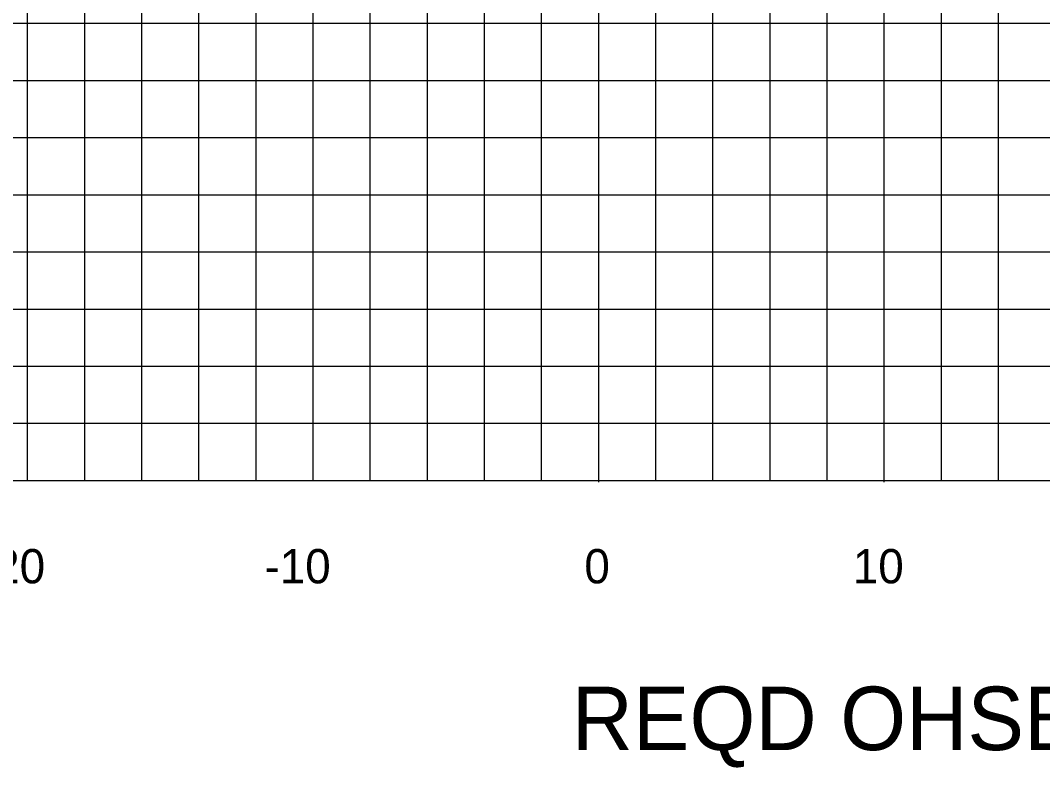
# Model space of a CAD drawing. Extents: x 1797809 to 2198143, y 249608 to 1237864.
# Drawn here: x 2197064.46 to 2197100.25, y 1237143.06 to 1237169.2 of the extents above; entities that cross this region are included whole.
import ezdxf

# ---------------------------------------------------------------- set-up
doc = ezdxf.new("R2010")
doc.units = 0
for name, color, linetype in [('10', 7, 'Continuous'), ('60', 7, 'Continuous'), ('GSSHT', 7, 'Continuous'), ('Level 55', 7, 'Continuous')]:
    doc.layers.add(name, color=color, linetype=linetype)

msp = doc.modelspace()

# ---------------------------------------------------------------- linework, layer by layer
at = {"layer": '60'}
for p, q in [((2197084.707, 1237153.106), (2197084.707, 1237223.106)), ((2196954.707, 1237153.106), (2197214.707, 1237153.106)), ((2197084.707, 1237153.046), (2197084.707, 1237153.106)), ((2197094.707, 1237153.046), (2197094.707, 1237153.106))]:
    msp.add_line(p, q, dxfattribs=at)
at = {"layer": 'GSSHT'}
for p, q in [((2197064.707, 1237153.106), (2197064.707, 1237223.106)), ((2197066.707, 1237153.106), (2197066.707, 1237223.106)), ((2197068.707, 1237153.106), (2197068.707, 1237223.106)), ((2197070.707, 1237153.106), (2197070.707, 1237223.106)), ((2197072.707, 1237153.106), (2197072.707, 1237223.106)), ((2197074.707, 1237153.106), (2197074.707, 1237223.106)), ((2197076.707, 1237153.106), (2197076.707, 1237223.106)), ((2197078.707, 1237153.106), (2197078.707, 1237223.106)), ((2197080.707, 1237153.106), (2197080.707, 1237223.106)), ((2197082.707, 1237153.106), (2197082.707, 1237223.106)), ((2197086.707, 1237153.106), (2197086.707, 1237223.106)), ((2197088.707, 1237153.106), (2197088.707, 1237223.106)), ((2197090.707, 1237153.106), (2197090.707, 1237223.106)), ((2197092.707, 1237153.106), (2197092.707, 1237223.106)), ((2197094.707, 1237153.106), (2197094.707, 1237223.106)), ((2197096.707, 1237153.106), (2197096.707, 1237223.106)), ((2197098.707, 1237153.106), (2197098.707, 1237223.106)), ((2196954.707, 1237169.106), (2197214.707, 1237169.106)), ((2196954.707, 1237167.106), (2197214.707, 1237167.106)), ((2196954.707, 1237165.106), (2197214.707, 1237165.106)), ((2196954.707, 1237163.106), (2197214.707, 1237163.106)), ((2196954.707, 1237161.106), (2197214.707, 1237161.106)), ((2196954.707, 1237159.106), (2197214.707, 1237159.106)), ((2196954.707, 1237157.106), (2197214.707, 1237157.106)), ((2196954.707, 1237155.106), (2197214.707, 1237155.106))]:
    msp.add_line(p, q, dxfattribs=at)

# ---------------------------------------------------------------- texts
at = {"layer": '10'}
for s, p in [('-20', (2197063.003, 1237149.506)), ('-10', (2197073.003, 1237149.506)), ('0', (2197084.206, 1237149.506)), ('10', (2197093.606, 1237149.506))]:
    msp.add_text(s, height=1.2, dxfattribs=at).set_placement(p)
at = {"layer": 'Level 55'}
msp.add_text('REQD OHSB-24, DESIGN SIGN PANEL AREA = 240.00 S.F.', height=2.22092, dxfattribs=at).set_placement((2197083.761, 1237143.67))

doc.saveas('drawing.dxf')
